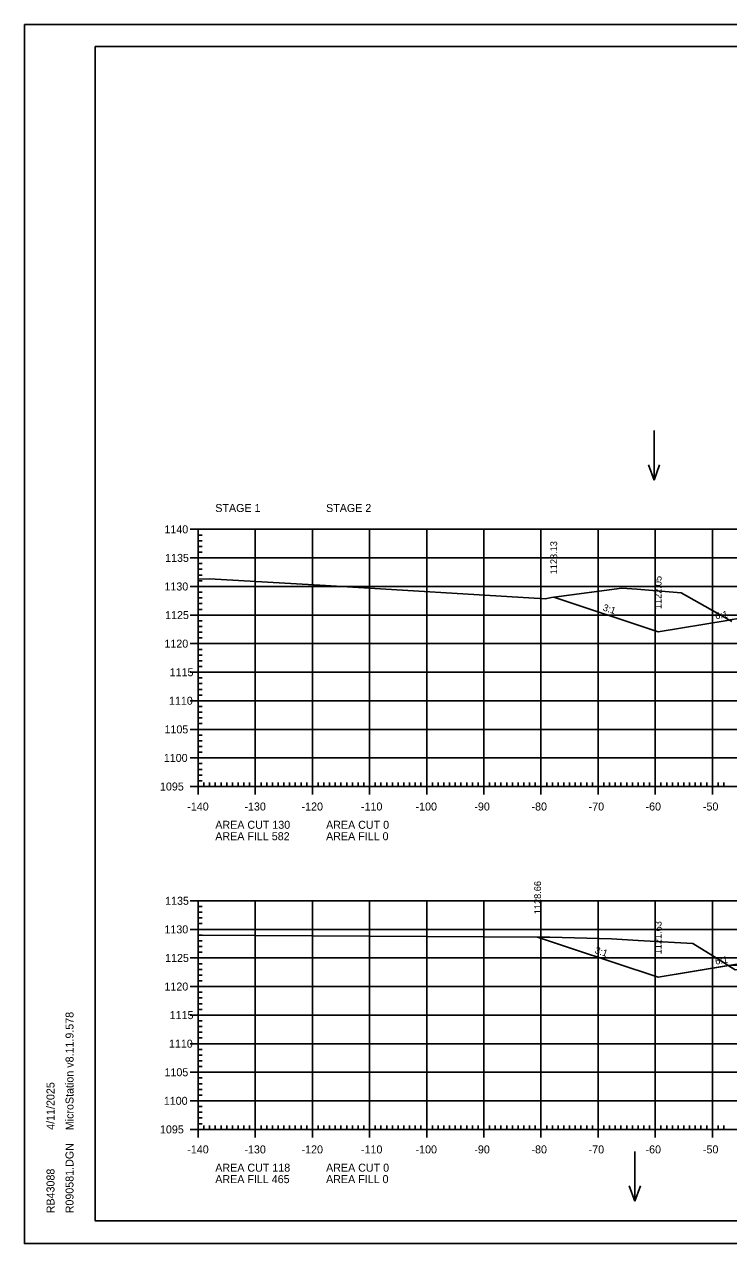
# Model space of a CAD drawing. Extents: x 1322838 to 1324533, y 339903 to 351025.
# Drawn here: x 1323533.3 to 1323656.6, y 350171.9 to 350385.3 of the extents above; entities that cross this region are included whole.
import ezdxf

# ---------------------------------------------------------------- set-up
doc = ezdxf.new("R2010")
doc.units = 0
for name, color, linetype in [('R_Axis', 7, 'Continuous'), ('R_Axis Annot', 7, 'Continuous'), ('R_Border', 7, 'Continuous'), ('R_Exist Surface', 7, 'Continuous'), ('R_Fin Surface', 7, 'Continuous'), ('R_Fin Surface Annot', 7, 'Continuous'), ('R_Grid', 7, 'Continuous'), ('R_No Plot', 7, 'Continuous'), ('R_Water Annot', 7, 'Continuous')]:
    doc.layers.add(name, color=color, linetype=linetype)

msp = doc.modelspace()

# ---------------------------------------------------------------- linework, layer by layer
at = {"layer": 'R_Axis'}
for p, q in [((1323562.32, 350296.91), (1323565.12, 350296.91)), ((1323563.72, 350251.91), (1323563.72, 350296.91)), ((1323563.72, 350295.91), (1323564.42, 350295.91)), ((1323563.72, 350294.91), (1323564.42, 350294.91)), ((1323562.32, 350291.91), (1323565.12, 350291.91)), ((1323563.72, 350293.91), (1323564.42, 350293.91)), ((1323563.72, 350292.91), (1323564.42, 350292.91)), ((1323563.72, 350290.91), (1323564.42, 350290.91)), ((1323563.72, 350289.91), (1323564.42, 350289.91)), ((1323563.72, 350288.91), (1323564.42, 350288.91)), ((1323563.72, 350287.91), (1323564.42, 350287.91)), ((1323562.32, 350286.91), (1323565.12, 350286.91)), ((1323563.72, 350285.91), (1323564.42, 350285.91)), ((1323563.72, 350284.91), (1323564.42, 350284.91)), ((1323563.72, 350283.91), (1323564.42, 350283.91)), ((1323562.32, 350281.91), (1323565.12, 350281.91)), ((1323563.72, 350282.91), (1323564.42, 350282.91)), ((1323563.72, 350280.91), (1323564.42, 350280.91)), ((1323563.72, 350279.91), (1323564.42, 350279.91)), ((1323562.32, 350276.91), (1323565.12, 350276.91)), ((1323563.72, 350278.91), (1323564.42, 350278.91)), ((1323563.72, 350277.91), (1323564.42, 350277.91)), ((1323563.72, 350275.91), (1323564.42, 350275.91)), ((1323563.72, 350274.91), (1323564.42, 350274.91)), ((1323563.72, 350273.91), (1323564.42, 350273.91)), ((1323563.72, 350272.91), (1323564.42, 350272.91)), ((1323562.32, 350271.91), (1323565.12, 350271.91)), ((1323563.72, 350270.91), (1323564.42, 350270.91)), ((1323563.72, 350269.91), (1323564.42, 350269.91)), ((1323563.72, 350268.91), (1323564.42, 350268.91)), ((1323562.32, 350266.91), (1323565.12, 350266.91)), ((1323563.72, 350267.91), (1323564.42, 350267.91)), ((1323563.72, 350265.91), (1323564.42, 350265.91)), ((1323563.72, 350264.91), (1323564.42, 350264.91)), ((1323563.72, 350263.91), (1323564.42, 350263.91)), ((1323563.72, 350262.91), (1323564.42, 350262.91)), ((1323562.32, 350261.91), (1323565.12, 350261.91)), ((1323563.72, 350260.91), (1323564.42, 350260.91)), ((1323563.72, 350259.91), (1323564.42, 350259.91)), ((1323563.72, 350258.91), (1323564.42, 350258.91)), ((1323563.72, 350257.91), (1323564.42, 350257.91)), ((1323562.32, 350256.91), (1323565.12, 350256.91)), ((1323563.72, 350255.91), (1323564.42, 350255.91)), ((1323563.72, 350254.91), (1323564.42, 350254.91)), ((1323563.72, 350253.91), (1323564.42, 350253.91)), ((1323562.32, 350251.91), (1323565.12, 350251.91)), ((1323563.72, 350250.51), (1323563.72, 350253.31)), ((1323563.72, 350252.91), (1323564.42, 350252.91)), ((1323563.72, 350251.91), (1323843.72, 350251.91)), ((1323564.72, 350251.91), (1323564.72, 350252.61)), ((1323565.72, 350251.91), (1323565.72, 350252.61)), ((1323566.72, 350251.91), (1323566.72, 350252.61)), ((1323567.72, 350251.91), (1323567.72, 350252.61)), ((1323568.72, 350251.91), (1323568.72, 350252.61)), ((1323569.72, 350251.91), (1323569.72, 350252.61)), ((1323570.72, 350251.91), (1323570.72, 350252.61)), ((1323571.72, 350251.91), (1323571.72, 350252.61)), ((1323572.72, 350251.91), (1323572.72, 350252.61)), ((1323573.72, 350250.51), (1323573.72, 350253.31)), ((1323574.72, 350251.91), (1323574.72, 350252.61)), ((1323575.72, 350251.91), (1323575.72, 350252.61)), ((1323576.72, 350251.91), (1323576.72, 350252.61)), ((1323577.72, 350251.91), (1323577.72, 350252.61)), ((1323578.72, 350251.91), (1323578.72, 350252.61)), ((1323579.72, 350251.91), (1323579.72, 350252.61)), ((1323580.72, 350251.91), (1323580.72, 350252.61)), ((1323581.72, 350251.91), (1323581.72, 350252.61)), ((1323582.72, 350251.91), (1323582.72, 350252.61)), ((1323583.72, 350250.51), (1323583.72, 350253.31)), ((1323584.72, 350251.91), (1323584.72, 350252.61)), ((1323585.72, 350251.91), (1323585.72, 350252.61)), ((1323586.72, 350251.91), (1323586.72, 350252.61)), ((1323587.72, 350251.91), (1323587.72, 350252.61)), ((1323588.72, 350251.91), (1323588.72, 350252.61)), ((1323589.72, 350251.91), (1323589.72, 350252.61)), ((1323590.72, 350251.91), (1323590.72, 350252.61)), ((1323591.72, 350251.91), (1323591.72, 350252.61)), ((1323592.72, 350251.91), (1323592.72, 350252.61)), ((1323593.72, 350250.51), (1323593.72, 350253.31)), ((1323594.72, 350251.91), (1323594.72, 350252.61)), ((1323595.72, 350251.91), (1323595.72, 350252.61)), ((1323596.72, 350251.91), (1323596.72, 350252.61)), ((1323597.72, 350251.91), (1323597.72, 350252.61)), ((1323598.72, 350251.91), (1323598.72, 350252.61)), ((1323599.72, 350251.91), (1323599.72, 350252.61)), ((1323600.72, 350251.91), (1323600.72, 350252.61)), ((1323601.72, 350251.91), (1323601.72, 350252.61)), ((1323602.72, 350251.91), (1323602.72, 350252.61)), ((1323603.72, 350250.51), (1323603.72, 350253.31)), ((1323604.72, 350251.91), (1323604.72, 350252.61)), ((1323605.72, 350251.91), (1323605.72, 350252.61)), ((1323606.72, 350251.91), (1323606.72, 350252.61)), ((1323607.72, 350251.91), (1323607.72, 350252.61)), ((1323608.72, 350251.91), (1323608.72, 350252.61)), ((1323609.72, 350251.91), (1323609.72, 350252.61)), ((1323610.72, 350251.91), (1323610.72, 350252.61)), ((1323611.72, 350251.91), (1323611.72, 350252.61)), ((1323612.72, 350251.91), (1323612.72, 350252.61)), ((1323613.72, 350250.51), (1323613.72, 350253.31)), ((1323614.72, 350251.91), (1323614.72, 350252.61)), ((1323615.72, 350251.91), (1323615.72, 350252.61)), ((1323616.72, 350251.91), (1323616.72, 350252.61)), ((1323617.72, 350251.91), (1323617.72, 350252.61)), ((1323618.72, 350251.91), (1323618.72, 350252.61)), ((1323619.72, 350251.91), (1323619.72, 350252.61)), ((1323620.72, 350251.91), (1323620.72, 350252.61)), ((1323621.72, 350251.91), (1323621.72, 350252.61)), ((1323622.72, 350251.91), (1323622.72, 350252.61)), ((1323623.72, 350250.51), (1323623.72, 350253.31)), ((1323624.72, 350251.91), (1323624.72, 350252.61)), ((1323625.72, 350251.91), (1323625.72, 350252.61)), ((1323626.72, 350251.91), (1323626.72, 350252.61)), ((1323627.72, 350251.91), (1323627.72, 350252.61)), ((1323628.72, 350251.91), (1323628.72, 350252.61)), ((1323629.72, 350251.91), (1323629.72, 350252.61)), ((1323630.72, 350251.91), (1323630.72, 350252.61)), ((1323631.72, 350251.91), (1323631.72, 350252.61)), ((1323632.72, 350251.91), (1323632.72, 350252.61)), ((1323633.72, 350250.51), (1323633.72, 350253.31)), ((1323634.72, 350251.91), (1323634.72, 350252.61)), ((1323635.72, 350251.91), (1323635.72, 350252.61)), ((1323636.72, 350251.91), (1323636.72, 350252.61)), ((1323637.72, 350251.91), (1323637.72, 350252.61)), ((1323638.72, 350251.91), (1323638.72, 350252.61)), ((1323639.72, 350251.91), (1323639.72, 350252.61)), ((1323640.72, 350251.91), (1323640.72, 350252.61)), ((1323641.72, 350251.91), (1323641.72, 350252.61)), ((1323642.72, 350251.91), (1323642.72, 350252.61)), ((1323643.72, 350250.51), (1323643.72, 350253.31)), ((1323644.72, 350251.91), (1323644.72, 350252.61)), ((1323645.72, 350251.91), (1323645.72, 350252.61)), ((1323646.72, 350251.91), (1323646.72, 350252.61)), ((1323647.72, 350251.91), (1323647.72, 350252.61)), ((1323648.72, 350251.91), (1323648.72, 350252.61)), ((1323649.72, 350251.91), (1323649.72, 350252.61)), ((1323650.72, 350251.91), (1323650.72, 350252.61)), ((1323651.72, 350251.91), (1323651.72, 350252.61)), ((1323652.72, 350251.91), (1323652.72, 350252.61)), ((1323653.72, 350250.51), (1323653.72, 350253.31)), ((1323654.72, 350251.91), (1323654.72, 350252.61)), ((1323655.72, 350251.91), (1323655.72, 350252.61)), ((1323562.32, 350231.91), (1323565.12, 350231.91)), ((1323563.72, 350191.91), (1323563.72, 350231.91)), ((1323563.72, 350230.91), (1323564.42, 350230.91)), ((1323563.72, 350229.91), (1323564.42, 350229.91)), ((1323563.72, 350228.91), (1323564.42, 350228.91)), ((1323563.72, 350227.91), (1323564.42, 350227.91)), ((1323562.32, 350226.91), (1323565.12, 350226.91)), ((1323563.72, 350225.91), (1323564.42, 350225.91)), ((1323563.72, 350224.91), (1323564.42, 350224.91)), ((1323563.72, 350223.91), (1323564.42, 350223.91)), ((1323562.32, 350221.91), (1323565.12, 350221.91)), ((1323563.72, 350222.91), (1323564.42, 350222.91)), ((1323563.72, 350220.91), (1323564.42, 350220.91)), ((1323563.72, 350219.91), (1323564.42, 350219.91)), ((1323563.72, 350218.91), (1323564.42, 350218.91)), ((1323563.72, 350217.91), (1323564.42, 350217.91)), ((1323562.32, 350216.91), (1323565.12, 350216.91)), ((1323563.72, 350215.91), (1323564.42, 350215.91)), ((1323563.72, 350214.91), (1323564.42, 350214.91)), ((1323563.72, 350213.91), (1323564.42, 350213.91)), ((1323563.72, 350212.91), (1323564.42, 350212.91)), ((1323562.32, 350211.91), (1323565.12, 350211.91)), ((1323563.72, 350210.91), (1323564.42, 350210.91)), ((1323563.72, 350209.91), (1323564.42, 350209.91)), ((1323563.72, 350208.91), (1323564.42, 350208.91)), ((1323562.32, 350206.91), (1323565.12, 350206.91)), ((1323563.72, 350207.91), (1323564.42, 350207.91)), ((1323563.72, 350205.91), (1323564.42, 350205.91)), ((1323563.72, 350204.91), (1323564.42, 350204.91)), ((1323563.72, 350203.91), (1323564.42, 350203.91)), ((1323563.72, 350202.91), (1323564.42, 350202.91)), ((1323562.32, 350201.91), (1323565.12, 350201.91)), ((1323563.72, 350200.91), (1323564.42, 350200.91)), ((1323563.72, 350199.91), (1323564.42, 350199.91)), ((1323563.72, 350198.91), (1323564.42, 350198.91)), ((1323562.32, 350196.91), (1323565.12, 350196.91)), ((1323563.72, 350197.91), (1323564.42, 350197.91)), ((1323563.72, 350195.91), (1323564.42, 350195.91)), ((1323563.72, 350194.91), (1323564.42, 350194.91)), ((1323563.72, 350193.91), (1323564.42, 350193.91)), ((1323562.32, 350191.91), (1323565.12, 350191.91)), ((1323563.72, 350190.51), (1323563.72, 350193.31)), ((1323563.72, 350192.91), (1323564.42, 350192.91)), ((1323563.72, 350191.91), (1323843.72, 350191.91)), ((1323564.72, 350191.91), (1323564.72, 350192.61)), ((1323565.72, 350191.91), (1323565.72, 350192.61)), ((1323566.72, 350191.91), (1323566.72, 350192.61)), ((1323567.72, 350191.91), (1323567.72, 350192.61)), ((1323568.72, 350191.91), (1323568.72, 350192.61)), ((1323569.72, 350191.91), (1323569.72, 350192.61)), ((1323570.72, 350191.91), (1323570.72, 350192.61)), ((1323571.72, 350191.91), (1323571.72, 350192.61)), ((1323572.72, 350191.91), (1323572.72, 350192.61)), ((1323573.72, 350190.51), (1323573.72, 350193.31)), ((1323574.72, 350191.91), (1323574.72, 350192.61)), ((1323575.72, 350191.91), (1323575.72, 350192.61)), ((1323576.72, 350191.91), (1323576.72, 350192.61)), ((1323577.72, 350191.91), (1323577.72, 350192.61)), ((1323578.72, 350191.91), (1323578.72, 350192.61)), ((1323579.72, 350191.91), (1323579.72, 350192.61)), ((1323580.72, 350191.91), (1323580.72, 350192.61)), ((1323581.72, 350191.91), (1323581.72, 350192.61)), ((1323582.72, 350191.91), (1323582.72, 350192.61)), ((1323583.72, 350190.51), (1323583.72, 350193.31)), ((1323584.72, 350191.91), (1323584.72, 350192.61)), ((1323585.72, 350191.91), (1323585.72, 350192.61)), ((1323586.72, 350191.91), (1323586.72, 350192.61)), ((1323587.72, 350191.91), (1323587.72, 350192.61)), ((1323588.72, 350191.91), (1323588.72, 350192.61)), ((1323589.72, 350191.91), (1323589.72, 350192.61)), ((1323590.72, 350191.91), (1323590.72, 350192.61)), ((1323591.72, 350191.91), (1323591.72, 350192.61)), ((1323592.72, 350191.91), (1323592.72, 350192.61)), ((1323593.72, 350190.51), (1323593.72, 350193.31)), ((1323594.72, 350191.91), (1323594.72, 350192.61)), ((1323595.72, 350191.91), (1323595.72, 350192.61)), ((1323596.72, 350191.91), (1323596.72, 350192.61)), ((1323597.72, 350191.91), (1323597.72, 350192.61)), ((1323598.72, 350191.91), (1323598.72, 350192.61)), ((1323599.72, 350191.91), (1323599.72, 350192.61)), ((1323600.72, 350191.91), (1323600.72, 350192.61)), ((1323601.72, 350191.91), (1323601.72, 350192.61)), ((1323602.72, 350191.91), (1323602.72, 350192.61)), ((1323603.72, 350190.51), (1323603.72, 350193.31)), ((1323604.72, 350191.91), (1323604.72, 350192.61)), ((1323605.72, 350191.91), (1323605.72, 350192.61)), ((1323606.72, 350191.91), (1323606.72, 350192.61)), ((1323607.72, 350191.91), (1323607.72, 350192.61)), ((1323608.72, 350191.91), (1323608.72, 350192.61)), ((1323609.72, 350191.91), (1323609.72, 350192.61)), ((1323610.72, 350191.91), (1323610.72, 350192.61)), ((1323611.72, 350191.91), (1323611.72, 350192.61)), ((1323612.72, 350191.91), (1323612.72, 350192.61)), ((1323613.72, 350190.51), (1323613.72, 350193.31)), ((1323614.72, 350191.91), (1323614.72, 350192.61)), ((1323615.72, 350191.91), (1323615.72, 350192.61)), ((1323616.72, 350191.91), (1323616.72, 350192.61)), ((1323617.72, 350191.91), (1323617.72, 350192.61)), ((1323618.72, 350191.91), (1323618.72, 350192.61)), ((1323619.72, 350191.91), (1323619.72, 350192.61)), ((1323620.72, 350191.91), (1323620.72, 350192.61)), ((1323621.72, 350191.91), (1323621.72, 350192.61)), ((1323622.72, 350191.91), (1323622.72, 350192.61)), ((1323623.72, 350190.51), (1323623.72, 350193.31)), ((1323624.72, 350191.91), (1323624.72, 350192.61)), ((1323625.72, 350191.91), (1323625.72, 350192.61)), ((1323626.72, 350191.91), (1323626.72, 350192.61)), ((1323627.72, 350191.91), (1323627.72, 350192.61)), ((1323628.72, 350191.91), (1323628.72, 350192.61)), ((1323629.72, 350191.91), (1323629.72, 350192.61)), ((1323630.72, 350191.91), (1323630.72, 350192.61)), ((1323631.72, 350191.91), (1323631.72, 350192.61)), ((1323632.72, 350191.91), (1323632.72, 350192.61)), ((1323633.72, 350190.51), (1323633.72, 350193.31)), ((1323634.72, 350191.91), (1323634.72, 350192.61)), ((1323635.72, 350191.91), (1323635.72, 350192.61)), ((1323636.72, 350191.91), (1323636.72, 350192.61)), ((1323637.72, 350191.91), (1323637.72, 350192.61)), ((1323638.72, 350191.91), (1323638.72, 350192.61)), ((1323639.72, 350191.91), (1323639.72, 350192.61)), ((1323640.72, 350191.91), (1323640.72, 350192.61)), ((1323641.72, 350191.91), (1323641.72, 350192.61)), ((1323642.72, 350191.91), (1323642.72, 350192.61)), ((1323643.72, 350190.51), (1323643.72, 350193.31)), ((1323644.72, 350191.91), (1323644.72, 350192.61)), ((1323645.72, 350191.91), (1323645.72, 350192.61)), ((1323646.72, 350191.91), (1323646.72, 350192.61)), ((1323647.72, 350191.91), (1323647.72, 350192.61)), ((1323648.72, 350191.91), (1323648.72, 350192.61)), ((1323649.72, 350191.91), (1323649.72, 350192.61)), ((1323650.72, 350191.91), (1323650.72, 350192.61)), ((1323651.72, 350191.91), (1323651.72, 350192.61)), ((1323652.72, 350191.91), (1323652.72, 350192.61)), ((1323653.72, 350190.51), (1323653.72, 350193.31)), ((1323654.72, 350191.91), (1323654.72, 350192.61)), ((1323655.72, 350191.91), (1323655.72, 350192.61))]:
    msp.add_line(p, q, dxfattribs=at)
at = {"layer": 'R_Border'}
for p, q in [((1323545.72, 350381.37), (1323861.9, 350381.37)), ((1323545.72, 350175.91), (1323545.72, 350381.37)), ((1323545.72, 350175.91), (1323545.72, 350175.91)), ((1323861.9, 350175.91), (1323545.72, 350175.91))]:
    msp.add_line(p, q, dxfattribs=at)
at = {"layer": 'R_Exist Surface'}
for points in [[(1323563.72, 350288.21), (1323563.78, 350288.21), (1323565.71, 350288.25), (1323586.01, 350287.06), (1323624.44, 350284.75), (1323625.57, 350284.99), (1323637.86, 350286.64), (1323640.47, 350286.44), (1323648.28, 350285.79), (1323654.66, 350282.21), (1323657.14, 350280.79)], [(1323563.72, 350225.87), (1323623.88, 350225.56), (1323624.97, 350225.55), (1323625.26, 350225.54), (1323636.06, 350225.25), (1323640.71, 350224.99), (1323650.32, 350224.45), (1323655.31, 350221.33), (1323657.73, 350219.82)]]:
    msp.add_lwpolyline(points, dxfattribs=at)
at = {"layer": 'R_Fin Surface'}
for points in [[(1323625.95, 350285.04), (1323644.22, 350278.95), (1323656.32, 350280.97), (1323656.81, 350281.05), (1323658.26, 350281.3), (1323666.22, 350282.62), (1323668.32, 350282.7), (1323672.22, 350282.86), (1323674.22, 350282.9), (1323694.14, 350283.3), (1323703.72, 350283.49), (1323719.97, 350283.43), (1323733.22, 350283.38), (1323733.71, 350283.38), (1323735.22, 350283.38), (1323741.22, 350283.35), (1323748.16, 350281.62), (1323763.22, 350277.85), (1323809.19, 350262.53)], [(1323623.13, 350225.57), (1323628.88, 350223.65), (1323644.22, 350218.54), (1323656.61, 350220.6), (1323663.14, 350221.69), (1323666.22, 350222.21), (1323672.22, 350222.45), (1323672.93, 350222.46), (1323674.21, 350222.49), (1323703.72, 350223.13), (1323710.9, 350223.29), (1323733.22, 350223.78), (1323734.17, 350223.8), (1323735.21, 350223.82), (1323741.22, 350223.95), (1323748.83, 350222.05), (1323763.22, 350218.45), (1323810.16, 350202.8), (1323810.16, 350202.8)]]:
    msp.add_lwpolyline(points, dxfattribs=at)
at = {"layer": 'R_Grid'}
for p, q in [((1323563.72, 350296.91), (1323843.72, 350296.91)), ((1323563.72, 350251.91), (1323563.72, 350296.91)), ((1323573.72, 350251.91), (1323573.72, 350296.91)), ((1323583.72, 350251.91), (1323583.72, 350296.91)), ((1323593.72, 350251.91), (1323593.72, 350296.91)), ((1323603.72, 350251.91), (1323603.72, 350296.91)), ((1323613.72, 350251.91), (1323613.72, 350296.91)), ((1323623.72, 350251.91), (1323623.72, 350296.91)), ((1323633.72, 350251.91), (1323633.72, 350296.91)), ((1323643.72, 350251.91), (1323643.72, 350296.91)), ((1323653.72, 350251.91), (1323653.72, 350296.91)), ((1323563.72, 350291.91), (1323843.72, 350291.91)), ((1323563.72, 350286.91), (1323843.72, 350286.91)), ((1323563.72, 350281.91), (1323843.72, 350281.91)), ((1323563.72, 350276.91), (1323843.72, 350276.91)), ((1323563.72, 350271.91), (1323843.72, 350271.91)), ((1323563.72, 350266.91), (1323843.72, 350266.91)), ((1323563.72, 350261.91), (1323843.72, 350261.91)), ((1323563.72, 350256.91), (1323843.72, 350256.91)), ((1323563.72, 350251.91), (1323843.72, 350251.91)), ((1323563.72, 350231.91), (1323843.72, 350231.91)), ((1323563.72, 350191.91), (1323563.72, 350231.91)), ((1323573.72, 350191.91), (1323573.72, 350231.91)), ((1323583.72, 350191.91), (1323583.72, 350231.91)), ((1323593.72, 350191.91), (1323593.72, 350231.91)), ((1323603.72, 350191.91), (1323603.72, 350231.91)), ((1323613.72, 350191.91), (1323613.72, 350231.91)), ((1323623.72, 350191.91), (1323623.72, 350231.91)), ((1323633.72, 350191.91), (1323633.72, 350231.91)), ((1323643.72, 350191.91), (1323643.72, 350231.91)), ((1323653.72, 350191.91), (1323653.72, 350231.91)), ((1323563.72, 350226.91), (1323843.72, 350226.91)), ((1323563.72, 350221.91), (1323843.72, 350221.91)), ((1323563.72, 350216.91), (1323843.72, 350216.91)), ((1323563.72, 350211.91), (1323843.72, 350211.91)), ((1323563.72, 350206.91), (1323843.72, 350206.91)), ((1323563.72, 350201.91), (1323843.72, 350201.91)), ((1323563.72, 350196.91), (1323843.72, 350196.91)), ((1323563.72, 350191.91), (1323843.72, 350191.91))]:
    msp.add_line(p, q, dxfattribs=at)
at = {"layer": 'R_No Plot'}
for p, q in [((1323533.31, 350385.26), (1323866.65, 350385.26)), ((1323533.31, 350171.93), (1323866.65, 350171.93))]:
    msp.add_line(p, q, dxfattribs=at)
for points in [[(1323533.31, 350385.26), (1323866.65, 350385.26), (1323866.65, 350171.93), (1323533.31, 350171.93)], [(1323779.64, 350381.37), (1323799.26, 350381.37), (1323799.26, 350371.49), (1323815.37, 350371.49), (1323838.57, 350371.49), (1323838.57, 350338.82), (1323861.77, 350338.82), (1323861.9, 350175.91), (1323545.72, 350175.91), (1323545.72, 350381.37)], [(1323625.95, 350285.04), (1323637.86, 350286.64), (1323640.47, 350286.44), (1323648.28, 350285.79), (1323654.66, 350282.21), (1323656.71, 350281.04), (1323656.32, 350280.97), (1323644.22, 350278.95)], [(1323623.13, 350225.57), (1323623.88, 350225.56), (1323624.97, 350225.55), (1323625.26, 350225.54), (1323636.06, 350225.25), (1323640.71, 350224.99), (1323650.32, 350224.45), (1323655.31, 350221.33), (1323656.5, 350220.59), (1323644.22, 350218.54), (1323628.88, 350223.65), (1323623.13, 350225.57)], [(1323656.5, 350220.59), (1323657.73, 350219.82), (1323658.68, 350219.88), (1323660.95, 350220.04), (1323664.7, 350220.78), (1323656.61, 350220.6)]]:
    msp.add_lwpolyline(points, close=True, dxfattribs=at)
at = {"layer": 'R_Water Annot'}
for p, q in [((1323643.5, 350314.21), (1323643.5, 350305.52)), ((1323643.5, 350305.52), (1323642.53, 350308.18)), ((1323643.5, 350305.52), (1323644.47, 350308.18)), ((1323640.15, 350188.04), (1323640.15, 350179.35)), ((1323640.15, 350179.35), (1323639.18, 350182.01)), ((1323640.15, 350179.35), (1323641.12, 350182.01))]:
    msp.add_line(p, q, dxfattribs=at)

# ---------------------------------------------------------------- texts
at = {"layer": 'R_Axis Annot'}
for s, p in [('STAGE 1', (1323566.72, 350299.94)), ('STAGE 2', (1323586.11, 350299.94)), ('1140', (1323557.82, 350296.21)), ('1135', (1323557.94, 350291.21)), ('1130', (1323557.82, 350286.21)), ('1125', (1323557.94, 350281.21)), ('1120', (1323557.82, 350276.21)), ('1115', (1323558.73, 350271.21)), ('1110', (1323558.61, 350266.21)), ('1105', (1323557.83, 350261.21)), ('1100', (1323557.71, 350256.21)), ('1095', (1323557.04, 350251.21)), ('-140', (1323561.82, 350247.71)), ('-130', (1323571.82, 350247.71)), ('-120', (1323581.82, 350247.71)), ('-110', (1323592.22, 350247.71)), ('-100', (1323601.77, 350247.71)), ('-90', (1323612.06, 350247.71)), ('-80', (1323622.06, 350247.71)), ('-70', (1323632.06, 350247.71)), ('-60', (1323642.02, 350247.71)), ('-50', (1323652.06, 350247.71)), ('AREA CUT 130', (1323566.72, 350244.51)), ('AREA CUT 0', (1323586.11, 350244.51)), ('AREA FILL 582', (1323566.72, 350242.51)), ('AREA FILL 0', (1323586.11, 350242.51)), ('1135', (1323557.94, 350231.21)), ('1130', (1323557.82, 350226.21)), ('1125', (1323557.94, 350221.21)), ('1120', (1323557.82, 350216.21)), ('1115', (1323558.73, 350211.21)), ('1110', (1323558.61, 350206.21)), ('1105', (1323557.83, 350201.21)), ('1100', (1323557.71, 350196.21)), ('1095', (1323557.04, 350191.21)), ('-140', (1323561.82, 350187.71)), ('-130', (1323571.82, 350187.71)), ('-120', (1323581.82, 350187.71)), ('-110', (1323592.22, 350187.71)), ('-100', (1323601.77, 350187.71)), ('-90', (1323612.06, 350187.71)), ('-80', (1323622.06, 350187.71)), ('-70', (1323632.06, 350187.71)), ('-60', (1323642.02, 350187.71)), ('-50', (1323652.06, 350187.71)), ('AREA CUT 118', (1323566.72, 350184.51)), ('AREA CUT 0', (1323586.11, 350184.51)), ('AREA FILL 465', (1323566.72, 350182.51)), ('AREA FILL 0', (1323586.11, 350182.51))]:
    msp.add_text(s, height=1.4, dxfattribs=at).set_placement(p)
at = {"layer": 'R_Border'}
for s, p in [('MicroStation v8.11.9.578', (1323541.91, 350191.77)), ('4/11/2025', (1323538.58, 350191.84)), ('R090581.DGN', (1323541.91, 350177.23)), ('RB43088', (1323538.58, 350177.23))]:
    msp.add_text(s, height=1.4, rotation=90, dxfattribs=at).set_placement(p)
at = {"layer": 'R_Fin Surface Annot'}
for s, rotation, p in [('1128.13', 90, (1323626.55, 350289.04)), ('1122.05', 90, (1323644.82, 350282.95)), ('3:1', 341.5664, (1323634.45, 350282.74)), ('6:1', 9.4607, (1323654.29, 350281.14)), ('1128.66', 90, (1323623.73, 350229.57)), ('1121.63', 90, (1323644.82, 350222.54)), ('3:1', 341.5657, (1323633.04, 350222.79)), ('6:1', 9.4632, (1323654.29, 350220.72))]:
    msp.add_text(s, height=1.2, rotation=rotation, dxfattribs=at).set_placement(p)

doc.saveas('drawing.dxf')
